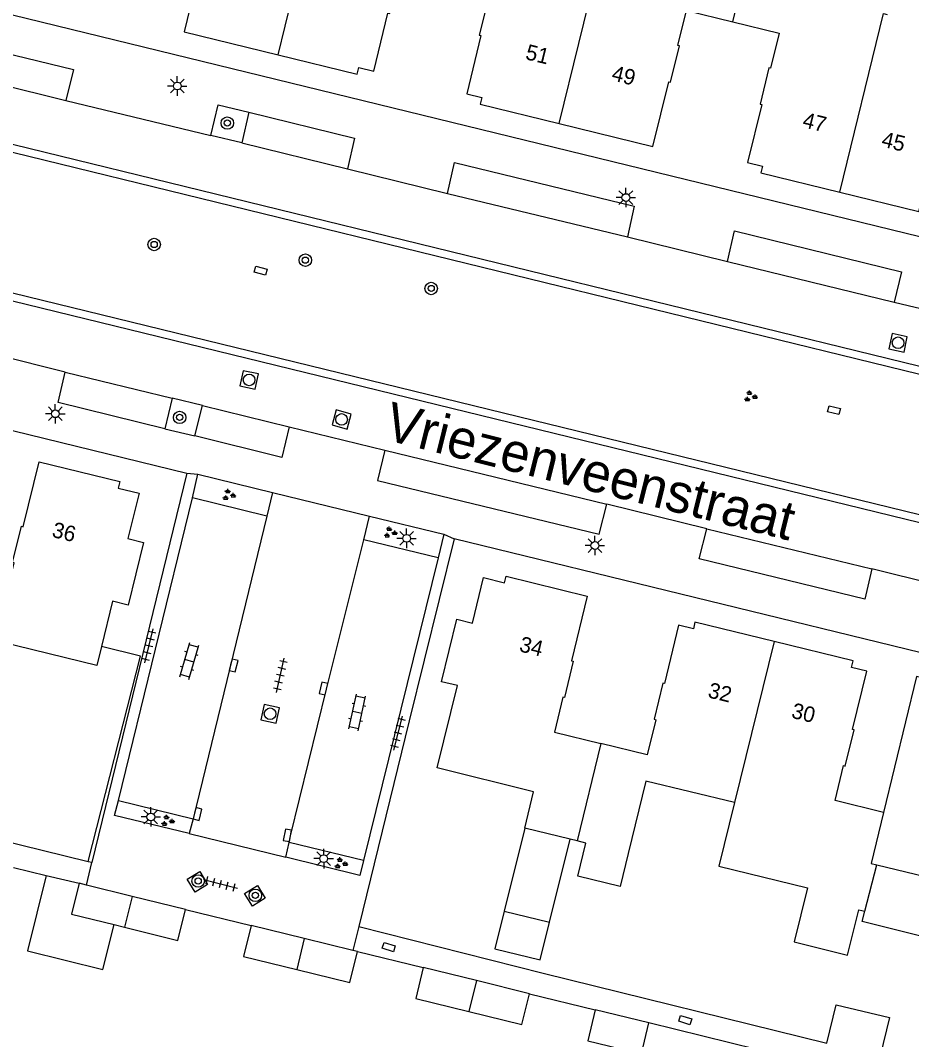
# Model space of a CAD drawing. Extents: x 125000 to 129004, y 397500 to 399008.
# Drawn here: x 126568.7 to 126626.1, y 397939.6 to 398005.2 of the extents above; entities that cross this region are included whole.
import ezdxf

# ---------------------------------------------------------------- set-up
doc = ezdxf.new("R2010")
doc.units = 0
for name, color, linetype in [('gg-afsc-erfafscheiding', 7, 'Continuous'), ('gg-afsc-hekwerk', 7, 'Continuous'), ('gg-anno-huisnummerreeks BGT', 7, 'Continuous'), ('gg-anno-openbare ruimte label', 7, 'Continuous'), ('gg-bbg-bijgebouw', 7, 'Continuous'), ('gg-bbg-gedigitaliseerde bebouwing', 7, 'Continuous'), ('gg-bbg-gedigitaliseerde bijgebouw', 7, 'Continuous'), ('gg-bbg-hoofdgebouw', 7, 'Continuous'), ('gg-bbg-luifel en loopbrug', 7, 'Continuous'), ('gg-bbg-tussenscheiding', 7, 'Continuous'), ('gg-knt-verharding', 7, 'Continuous'), ('gg-knt-verharding nz', 7, 'Continuous'), ('gt-grn-weggrens', 7, 'Continuous'), ('gt-symb-boom', 7, 'Continuous'), ('gt-symb-groenvak', 7, 'Continuous'), ('gt-symb-klinker verharding', 7, 'Continuous'), ('gt-symb-kolk', 7, 'Continuous'), ('gt-symb-kolk center center', 7, 'Continuous'), ('gt-symb-lichtmast', 7, 'Continuous'), ('gt-symb-rioolschacht', 7, 'Continuous'), ('gt-symb-tegel verharding', 7, 'Continuous')]:
    doc.layers.add(name, color=color, linetype=linetype)

# ---------------------------------------------------------------- blocks, each defined once
blk = doc.blocks.new('gt0-RS')
at = {"layer": 'gt-symb-rioolschacht'}
blk.add_lwpolyline([(-0.5, -0.5), (0.5, -0.5), (0.5, 0.5), (-0.5, 0.5)], close=True, dxfattribs=at)
blk.add_circle((0, 0), 0.375, dxfattribs=at)
blk = doc.blocks.new('gt0-KOLKCC')
at = {"layer": 'gt-symb-kolk center center'}
blk.add_lwpolyline([(-0.375, 0.2), (0.375, 0.2), (0.375, -0.2), (-0.375, -0.2)], close=True, dxfattribs=at)
blk = doc.blocks.new('gt0-KOLK')
at = {"layer": 'gt-symb-kolk'}
blk.add_lwpolyline([(0, 0), (0.375, 0), (0.375, 0.4), (-0.375, 0.4), (-0.375, 0), (0, 0)], dxfattribs=at)
blk = doc.blocks.new('gt0-KL1')
at = {"layer": 'gt-symb-klinker verharding'}
for p, q in [((-1.15, 0.3), (1.15, 0.3)), ((-1, -0.3), (-1, 0.3)), ((-0.5, 0.3), (-0.5, 0.45)), ((0, -0.3), (0, 0.3)), ((0.5, 0.3), (0.5, 0.45)), ((1, -0.3), (1, 0.3)), ((-1.15, -0.3), (1.15, -0.3)), ((-0.5, -0.45), (-0.5, -0.3)), ((0.5, -0.45), (0.5, -0.3))]:
    blk.add_line(p, q, dxfattribs=at)
blk = doc.blocks.new('gt0-TEG1')
at = {"layer": 'gt-symb-tegel verharding'}
for p, q in [((-1.125, 0), (1.125, 0)), ((-0.9, -0.25), (-0.9, 0.25)), ((-0.45, -0.25), (-0.45, 0.25)), ((0, -0.25), (0, 0.25)), ((0.45, -0.25), (0.45, 0.25)), ((0.9, -0.25), (0.9, 0.25))]:
    blk.add_line(p, q, dxfattribs=at)
blk = doc.blocks.new('gt0-LMAST')
at = {"layer": 'gt-symb-lichtmast'}
for p, q in [((-0.182, 0.173), (-0.447, 0.438)), ((-0.005, 0.246), (-0.005, 0.621)), ((0.172, 0.173), (0.437, 0.438)), ((-0.255, -0.004), (-0.63, -0.004)), ((-0.182, -0.181), (-0.447, -0.446)), ((-0.005, -0.254), (-0.005, -0.629)), ((0.437, -0.446), (0.172, -0.181)), ((0.245, -0.004), (0.62, -0.004))]:
    blk.add_line(p, q, dxfattribs=at)
blk.add_circle((-0.005, -0.004), 0.25, dxfattribs=at)
blk = doc.blocks.new('gt0-BOOM')
at = {"layer": 'gt-symb-boom'}
for radius in [0.4, 0.2]:
    blk.add_circle((0, 0), radius, dxfattribs=at)
blk = doc.blocks.new('gt0-GRVAK')
at = {"layer": 'gt-symb-groenvak'}
for p, q in [((-0.11, 0.189), (-0.228, 0.24)), ((-0.182, 0.153), (0.088, 0.153)), ((-0.091, 0.211), (-0.156, 0.322)), ((-0.047, 0.214), (-0.047, 0.393)), ((-0.004, 0.211), (0.061, 0.322)), ((0.015, 0.189), (0.133, 0.24)), ((0.262, -0.052), (0.197, 0.059)), ((0.305, -0.049), (0.305, 0.13)), ((0.349, -0.052), (0.414, 0.059)), ((-0.245, -0.228), (-0.363, -0.177)), ((-0.318, -0.264), (-0.047, -0.264)), ((-0.226, -0.206), (-0.291, -0.095)), ((-0.183, -0.203), (-0.183, -0.024)), ((-0.139, -0.206), (-0.074, -0.095)), ((-0.12, -0.228), (-0.002, -0.177)), ((0.243, -0.074), (0.125, -0.023)), ((0.17, -0.11), (0.441, -0.11)), ((0.368, -0.074), (0.486, -0.023))]:
    blk.add_line(p, q, dxfattribs=at)

msp = doc.modelspace()

# ---------------------------------------------------------------- linework, layer by layer
at = {"layer": 'gg-afsc-erfafscheiding'}
for p, q in [((126552.071, 397956.227), (126573.07, 397951.058)), ((126568.259, 397950.682), (126570.375, 397950.174)), ((126579.331, 397947.973), (126583.565, 397946.944)), ((126590.4, 397945.268), (126594.637, 397944.241)), ((126601.468, 397942.562), (126605.705, 397941.523)), ((126624.159, 397937), (126609.15, 397940.683))]:
    msp.add_line(p, q, dxfattribs=at)
at = {"layer": 'gg-afsc-hekwerk'}
for p, q in [((126593.728, 397960.105), (126590.487, 397946.883)), ((126573.064, 397951.034), (126573.07, 397951.058)), ((126590.487, 397946.883), (126602.351, 397943.88))]:
    msp.add_line(p, q, dxfattribs=at)
msp.add_lwpolyline([(126573.07, 397951.058), (126576.449, 397964.276), (126573.929, 397964.895)], dxfattribs=at)
at = {"layer": 'gg-bbg-bijgebouw'}
for p, q in [((126572.959, 397949.55), (126572.491, 397949.666)), ((126575.907, 397948.821), (126572.959, 397949.55)), ((126579.331, 397947.973), (126575.907, 397948.821)), ((126574.738, 397947.008), (126575.421, 397946.839)), ((126586.982, 397946.106), (126583.565, 397946.944)), ((126590.109, 397945.339), (126586.982, 397946.106)), ((126590.4, 397945.268), (126590.109, 397945.339)), ((126598.051, 397943.402), (126594.637, 397944.241)), ((126601.468, 397942.562), (126598.051, 397943.402)), ((126609.15, 397940.683), (126605.705, 397941.523))]:
    msp.add_line(p, q, dxfattribs=at)
for points in [[(126572.491, 397949.666), (126572.001, 397947.684), (126574.738, 397947.008)], [(126575.421, 397946.839), (126578.841, 397945.993), (126579.331, 397947.973)], [(126583.565, 397946.944), (126583.079, 397944.963), (126586.497, 397944.125)], [(126586.497, 397944.125), (126589.914, 397943.287), (126590.4, 397945.268)], [(126594.637, 397944.241), (126594.15, 397942.259), (126597.566, 397941.42)], [(126597.566, 397941.42), (126600.981, 397940.581), (126601.468, 397942.562)], [(126605.705, 397941.523), (126605.223, 397939.538), (126608.667, 397938.701), (126609.15, 397940.683)], [(126620.608, 397939.388), (126621.198, 397941.852), (126624.631, 397941.031), (126624.04, 397938.561)]]:
    msp.add_lwpolyline(points, dxfattribs=at)
at = {"layer": 'gg-bbg-gedigitaliseerde bebouwing'}
for p, q in [((126604.082, 397952.503), (126601.168, 397953.218)), ((126604.544, 397952.39), (126604.082, 397952.503)), ((126605.103, 397952.253), (126604.544, 397952.39))]:
    msp.add_line(p, q, dxfattribs=at)
for points in [[(126614.664, 397954.85), (126608.963, 397956.238), (126607.822, 397951.586)], [(126614.664, 397954.85), (126613.663, 397950.771), (126619.364, 397949.372)], [(126607.822, 397951.586), (126607.298, 397949.449), (126604.578, 397950.117), (126605.103, 397952.253)], [(126619.364, 397949.372), (126618.509, 397945.886), (126621.939, 397945.045), (126622.654, 397947.958), (126623.042, 397947.863)]]:
    msp.add_lwpolyline(points, dxfattribs=at)
at = {"layer": 'gg-bbg-gedigitaliseerde bijgebouw'}
msp.add_line((126599.849, 397947.878), (126602.762, 397947.159), dxfattribs=at)
msp.add_lwpolyline([(126599.849, 397947.878), (126599.25, 397945.451), (126602.162, 397944.732), (126602.762, 397947.159)], dxfattribs=at)
at = {"layer": 'gg-bbg-hoofdgebouw'}
for p, q in [((126623.042, 397947.863), (126623.811, 397950.852)), ((126623.811, 397950.852), (126628.94, 397949.609))]:
    msp.add_line(p, q, dxfattribs=at)
for points in [[(126578.395, 398013.925), (126581.38, 398013.198), (126580.829, 398010.932), (126580.722, 398010.958), (126580.157, 398008.634), (126580.264, 398008.608), (126579.251, 398004.446), (126585.299, 398002.963)], [(126585.299, 398002.963), (126590.384, 398001.715), (126590.489, 398002.143), (126591.452, 398001.908), (126592.366, 398005.646), (126592.474, 398005.62), (126593.042, 398007.946), (126592.935, 398007.972), (126593.49, 398010.241), (126596.479, 398009.51)], [(126596.479, 398009.51), (126599.467, 398008.779), (126598.915, 398006.521), (126598.808, 398006.547), (126598.239, 398004.22), (126598.346, 398004.194), (126597.432, 398000.456), (126598.403, 398000.217), (126598.298, 397999.79), (126603.371, 397998.545)], [(126603.371, 397998.545), (126609.415, 397997.062), (126610.436, 398001.228), (126610.543, 398001.201), (126611.116, 398003.537), (126611.009, 398003.564), (126611.563, 398005.822), (126614.551, 398005.089)], [(126614.551, 398005.089), (126617.539, 398004.356), (126616.985, 398002.098), (126616.878, 398002.125), (126616.305, 397999.789), (126616.412, 397999.762), (126615.496, 397996.025), (126616.467, 397995.788), (126616.362, 397995.36), (126621.445, 397994.117)], [(126621.445, 397994.117), (126626.52, 397992.875), (126626.625, 397993.303), (126627.596, 397993.065), (126628.512, 397996.804), (126628.619, 397996.778), (126629.188, 397999.1), (126629.081, 397999.126), (126629.633, 398001.379), (126632.761, 398000.613)], [(126564.761, 397968.744), (126567.756, 397968.008), (126568.313, 397970.271), (126568.205, 397970.298), (126568.778, 397972.63), (126568.886, 397972.603), (126569.912, 397976.779), (126575.108, 397975.515), (126575.004, 397975.088), (126576.346, 397974.759), (126575.631, 397971.842), (126576.642, 397971.594), (126575.654, 397967.559), (126574.642, 397967.807), (126573.929, 397964.895)], [(126601.168, 397953.218), (126601.719, 397955.55), (126595.521, 397957.081), (126596.83, 397962.382), (126595.812, 397962.629), (126596.789, 397966.654), (126597.807, 397966.407), (126598.516, 397969.327), (126599.864, 397968.999), (126599.968, 397969.426), (126605.189, 397968.143), (126604.181, 397963.971), (126604.288, 397963.945), (126603.725, 397961.616), (126603.618, 397961.641), (126603.071, 397959.38), (126606.059, 397958.658)], [(126617.204, 397965.215), (126612.117, 397966.459), (126612.013, 397966.03), (126611.058, 397966.261), (126610.151, 397962.508), (126610.044, 397962.534), (126609.484, 397960.214), (126609.591, 397960.188), (126609.047, 397957.936), (126606.059, 397958.658)], [(126573.929, 397964.895), (126573.627, 397963.664), (126567.404, 397965.189), (126566.552, 397961.701), (126563.253, 397962.507)], [(126624.241, 397954.221), (126621.133, 397954.98), (126621.683, 397957.234), (126621.79, 397957.208), (126622.357, 397959.53), (126622.25, 397959.556), (126623.167, 397963.304), (126622.186, 397963.544), (126622.29, 397963.972), (126617.204, 397965.215)], [(126631.81, 397961.184), (126631.325, 397961.303), (126631.429, 397961.73), (126626.377, 397962.964), (126624.241, 397954.221)]]:
    msp.add_lwpolyline(points, dxfattribs=at)
at = {"layer": 'gg-bbg-luifel en loopbrug'}
for p, q in [((126601.168, 397953.218), (126599.849, 397947.878)), ((126602.762, 397947.159), (126604.082, 397952.503)), ((126570.375, 397950.174), (126572.491, 397949.666))]:
    msp.add_line(p, q, dxfattribs=at)
for points in [[(126570.375, 397950.174), (126569.165, 397945.323), (126574.016, 397944.113), (126574.738, 397947.008)], [(126628.94, 397949.609), (126628.025, 397945.923), (126622.878, 397947.201), (126623.042, 397947.863)]]:
    msp.add_lwpolyline(points, dxfattribs=at)
at = {"layer": 'gg-bbg-tussenscheiding'}
for p, q in [((126585.299, 398002.963), (126588.406, 398015.628)), ((126614.551, 398005.089), (126616.074, 398011.32)), ((126617.204, 397965.215), (126614.664, 397954.85)), ((126606.059, 397958.658), (126604.544, 397952.39)), ((126575.907, 397948.821), (126575.421, 397946.839)), ((126586.982, 397946.106), (126586.497, 397944.125)), ((126598.051, 397943.402), (126597.566, 397941.42))]:
    msp.add_line(p, q, dxfattribs=at)
for points in [[(126603.371, 397998.545), (126605.904, 398008.868), (126606.121, 398008.815)], [(126621.445, 397994.117), (126624.259, 398005.619), (126624.478, 398005.565)], [(126624.241, 397954.221), (126623.448, 397950.94), (126623.811, 397950.852)]]:
    msp.add_lwpolyline(points, dxfattribs=at)
at = {"layer": 'gg-knt-verharding'}
for p, q in [((126684.578, 397977.097), (126507.432, 398020.343)), ((126680.269, 397969.791), (126484.428, 398017.669)), ((126682.484, 397968.735), (126484.508, 398017.135)), ((126417.28, 398015.702), (126579.422, 397976.046)), ((126482.075, 398008.169), (126677.934, 397960.343)), ((126482.394, 398008.606), (126680.419, 397960.251)), ((126571.643, 398000.033), (126580.964, 397997.77)), ((126583.401, 397999.264), (126582.971, 397997.292)), ((126582.971, 397997.292), (126580.964, 397997.77)), ((126589.761, 397995.629), (126596.192, 397994.05)), ((126607.777, 397991.242), (126614.208, 397989.661)), ((126624.939, 397987.051), (126630.509, 397985.701)), ((126571.6, 397982.555), (126565.152, 397984.146)), ((126578.484, 397980.866), (126578.01, 397978.903)), ((126580.422, 397980.393), (126578.484, 397980.866)), ((126579.936, 397978.446), (126580.422, 397980.393)), ((126578.01, 397978.903), (126579.936, 397978.446)), ((126586.01, 397979.035), (126592.169, 397977.526)), ((126579.422, 397976.046), (126573.319, 397951.004)), ((126579.779, 397974.467), (126580.138, 397975.984)), ((126580.138, 397975.984), (126584.935, 397974.801)), ((126584.935, 397974.801), (126584.576, 397973.285)), ((126575.021, 397954.997), (126579.779, 397974.467)), ((126584.576, 397973.285), (126579.779, 397974.467)), ((126612.876, 397972.471), (126606.443, 397974.062)), ((126584.576, 397973.285), (126579.832, 397953.814)), ((126590.806, 397971.753), (126591.175, 397973.291)), ((126591.175, 397973.291), (126595.964, 397972.121)), ((126595.964, 397972.121), (126595.594, 397970.603)), ((126595.594, 397970.603), (126590.806, 397971.753)), ((126596.628, 397971.833), (126593.728, 397960.105)), ((126678.385, 397951.868), (126596.628, 397971.833)), ((126595.594, 397970.603), (126590.786, 397951.136)), ((126629.056, 397968.518), (126623.505, 397969.892)), ((126575.021, 397954.997), (126579.832, 397953.814)), ((126579.832, 397953.814), (126579.577, 397952.86)), ((126585.801, 397951.335), (126586.013, 397952.292)), ((126590.786, 397951.136), (126586.013, 397952.292)), ((126573.319, 397951.004), (126573.064, 397951.034)), ((126602.351, 397943.88), (126620.608, 397939.388))]:
    msp.add_line(p, q, dxfattribs=at)
for points in [[(126560.966, 398002.653), (126561.436, 398004.622), (126572.126, 398002.008), (126571.643, 398000.033)], [(126580.964, 397997.77), (126581.447, 397999.753), (126583.401, 397999.264)], [(126583.401, 397999.264), (126590.212, 397997.59), (126589.761, 397995.629)], [(126596.192, 397994.05), (126596.651, 397996.032), (126608.214, 397993.215), (126607.777, 397991.242)], [(126614.208, 397989.661), (126614.664, 397991.631), (126625.415, 397988.999), (126624.939, 397987.051)], [(126578.01, 397978.903), (126571.134, 397980.603), (126571.6, 397982.555)], [(126586.01, 397979.035), (126585.543, 397977.064), (126579.936, 397978.446)], [(126592.169, 397977.526), (126591.686, 397975.586), (126605.957, 397972.129), (126606.443, 397974.062)], [(126623.505, 397969.892), (126623.041, 397967.939), (126612.396, 397970.534), (126612.876, 397972.471)], [(126586.013, 397952.292), (126586.09, 397952.715), (126588.411, 397962.142), (126590.806, 397971.753)], [(126579.577, 397952.86), (126574.778, 397954.018), (126575.021, 397954.997)], [(126590.786, 397951.136), (126590.553, 397950.16), (126585.801, 397951.335)], [(126579.448, 397949.929), (126580.252, 397950.425), (126580.758, 397949.587), (126579.954, 397949.091), (126579.448, 397949.929)], [(126583.143, 397949.009), (126583.967, 397949.516), (126584.467, 397948.698), (126583.643, 397948.191), (126583.143, 397949.009)]]:
    msp.add_lwpolyline(points, dxfattribs=at)
at = {"layer": 'gg-knt-verharding nz'}
for p, q in [((126560.966, 398002.653), (126571.643, 398000.033)), ((126582.971, 397997.292), (126589.761, 397995.629)), ((126596.192, 397994.05), (126607.777, 397991.242)), ((126614.208, 397989.661), (126624.939, 397987.051)), ((126571.6, 397982.555), (126578.484, 397980.866)), ((126580.422, 397980.393), (126586.01, 397979.035)), ((126592.169, 397977.526), (126606.443, 397974.062)), ((126612.876, 397972.471), (126623.505, 397969.892))]:
    msp.add_line(p, q, dxfattribs=at)
at = {"layer": 'gt-grn-weggrens'}
for p, q in [((126579.422, 397976.046), (126580.138, 397975.984)), ((126584.935, 397974.801), (126591.175, 397973.291)), ((126595.964, 397972.121), (126596.628, 397971.833)), ((126579.577, 397952.86), (126585.801, 397951.335)), ((126572.959, 397949.55), (126573.319, 397951.004)), ((126590.487, 397946.883), (126590.109, 397945.339))]:
    msp.add_line(p, q, dxfattribs=at)

# ---------------------------------------------------------------- block references
at = {"layer": 'gt-symb-boom'}
for p in [(126582.028, 397998.571), (126577.321, 397990.758), (126587.05, 397989.749), (126595.147, 397987.931), (126578.96, 397979.634), (126580.152, 397949.808), (126583.832, 397948.888)]:
    msp.add_blockref('gt0-BOOM', p, dxfattribs=at)
at = {"layer": 'gt-symb-groenvak'}
for p in [(126615.676, 397980.979), (126582.106, 397974.642), (126592.494, 397972.223), (126578.165, 397953.676), (126589.315, 397950.943)]:
    msp.add_blockref('gt0-GRVAK', p, dxfattribs=at)
at = {"layer": 'gt-symb-klinker verharding'}
for p, rotation in [((126579.586, 397963.968), 73.9208276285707), ((126590.389, 397960.651), 77.81315978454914)]:
    msp.add_blockref('gt0-KL1', p, dxfattribs=dict(at, rotation=rotation))
at = {"layer": 'gt-symb-kolk'}
for p, rotation in [((126582.242, 397963.718), -103.70288996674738), ((126588.411, 397962.142), 76.17220496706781), ((126579.916, 397954.169), -103.70288996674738), ((126586.09, 397952.715), 79.69002960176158)]:
    msp.add_blockref('gt0-KOLK', p, dxfattribs=dict(at, rotation=rotation))
at = {"layer": 'gt-symb-kolk center center'}
for p, rotation in [((126584.169, 397989.071), 165.10181274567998), ((126621.066, 397980.096), -13.772145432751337), ((126592.413, 397945.557), 162.48880443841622), ((126611.495, 397940.866), 162.96046488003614)]:
    msp.add_blockref('gt0-KOLKCC', p, dxfattribs=dict(at, rotation=rotation))
at = {"layer": 'gt-symb-lichtmast'}
for p in [(126578.813, 398000.958), (126607.676, 397993.783), (126570.965, 397979.873), (126593.569, 397971.859), (126605.683, 397971.395), (126577.108, 397953.935), (126588.234, 397951.253)]:
    msp.add_blockref('gt0-LMAST', p, dxfattribs=at)
at = {"layer": 'gt-symb-rioolschacht'}
for p, rotation in [((126625.188, 397984.434), 167.881239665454), ((126583.432, 397982.047), 167.93725397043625), ((126589.381, 397979.503), 164.51881407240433), ((126584.783, 397960.566), -101.88275886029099)]:
    msp.add_blockref('gt0-RS', p, dxfattribs=dict(at, rotation=rotation))
at = {"layer": 'gt-symb-tegel verharding'}
for p, rotation in [((126576.982, 397964.931), 76.28353067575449), ((126585.439, 397963.041), 77.1170205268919), ((126593.023, 397959.326), 75.28268885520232), ((126581.59, 397949.63), -14.77272395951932)]:
    msp.add_blockref('gt0-TEG1', p, dxfattribs=dict(at, rotation=rotation))

# ---------------------------------------------------------------- texts
at = {"layer": 'gg-anno-huisnummerreeks BGT'}
for s, rotation, p in [('51', 346.2, (126601.152, 398002.693)), ('49', 346.2, (126606.701, 398001.331)), ('47', 346.2, (126618.984, 397998.322)), ('45', 346.2, (126624.06, 397997.08)), ('36', 346.4, (126570.691, 397971.957)), ('34', 346.2, (126600.758, 397964.597)), ('32', 346.2, (126612.894, 397961.636)), ('30', 346.3, (126618.266, 397960.322))]:
    msp.add_text(s, height=1, rotation=rotation, dxfattribs=at).set_placement(p)
at = {"layer": 'gg-anno-openbare ruimte label'}
msp.add_text('Vriezenveenstraat', height=2.5, rotation=346, dxfattribs=at).set_placement((126592.015, 397978.234))

doc.saveas('drawing.dxf')
